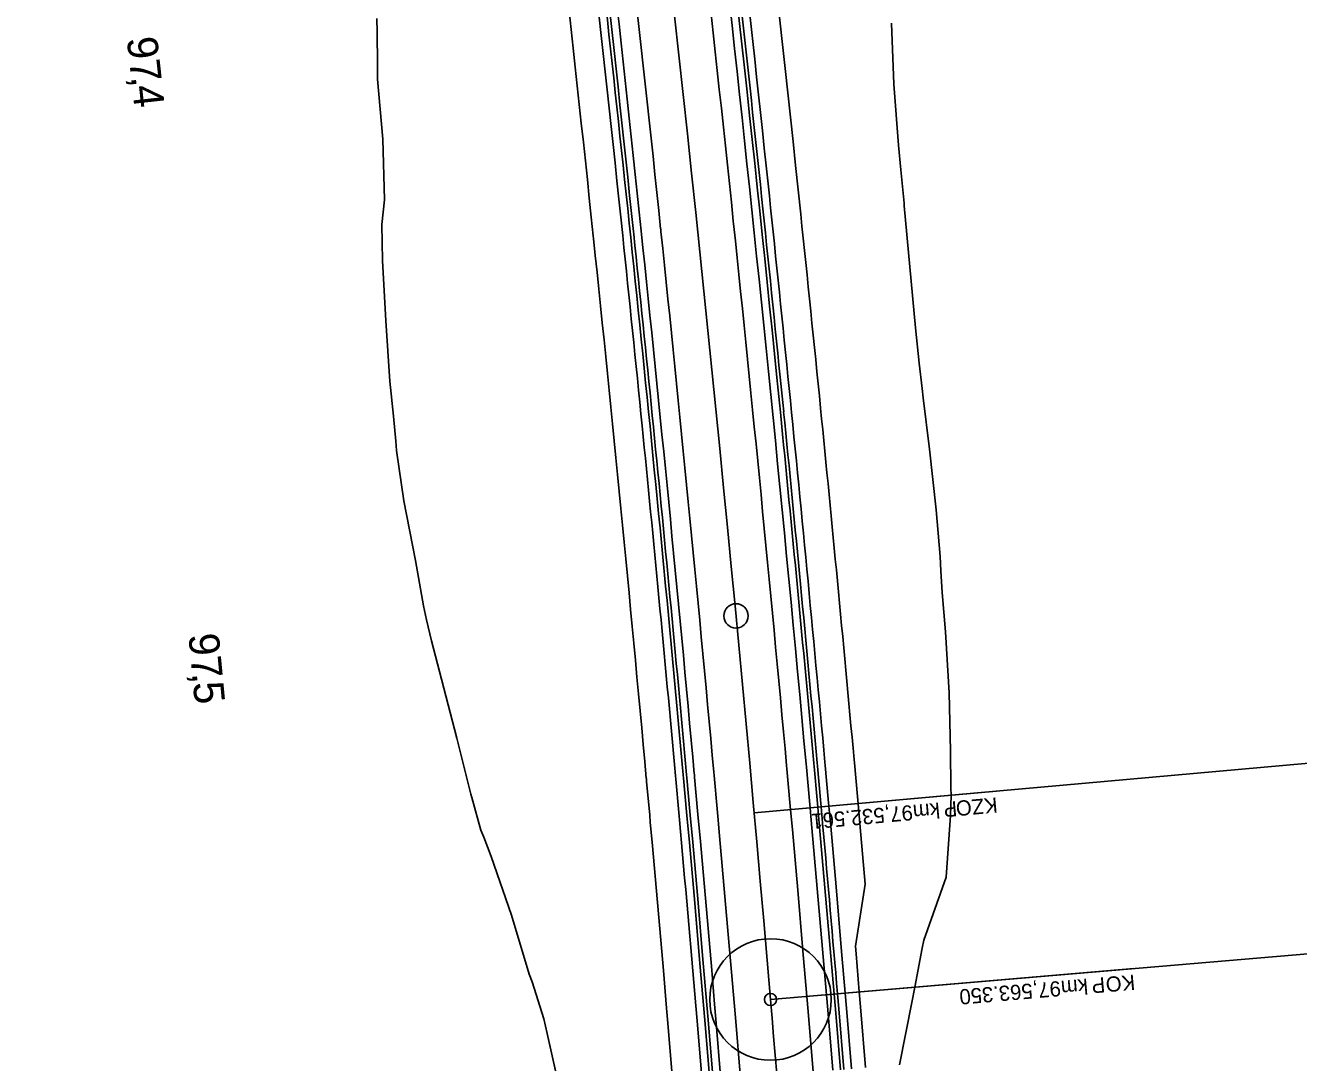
# Model space of a CAD drawing. Extents: x -678487 to -674601, y -1104811 to -1093295.
# Drawn here: x -677643.1 to -677433.7, y -1094370.8 to -1094200.2 of the extents above; entities that cross this region are included whole.
import ezdxf

# ---------------------------------------------------------------- set-up
doc = ezdxf.new("R2010")
doc.units = 0
for name, color, linetype in [('SOxxxxxx_Koleje_hlavní_body_Popis', 7, 'Continuous'), ('SOxxxxxx_Koleje_hlavní_body_Popis10', 7, 'Continuous'), ('SOxxxxxx_Koleje_LN_staničení_zaoblení_Popis', 7, 'Continuous'), ('SOxxxxxx_Koleje_LN_staničení_zaoblení_Popis10', 7, 'Continuous'), ('SOxxxxxx_Osa_bod_P', 7, 'Continuous'), ('SOxxxxxx_Staničení_Popis', 7, 'Continuous'), ('SOxxxxxx_ŽSp_hrana', 7, 'Continuous'), ('SOxxxxxx_ŽSp_násyp_plocha', 7, 'Continuous'), ('SOxxxxxx_ŽSp_odvodnění', 7, 'Continuous'), ('SOxxxxxx_ŽSp_zářez_hrana', 7, 'Continuous'), ('SOxxxxxx_ŽSp_zářez_plocha', 7, 'Continuous')]:
    doc.layers.add(name, color=color, linetype=linetype)

msp = doc.modelspace()

# ---------------------------------------------------------------- linework, layer by layer
at = {"layer": 'SOxxxxxx_Koleje_hlavní_body_Popis'}
for q in [(-677460.77, -1094355.3), (-677520.55, -1094360.39)]:
    msp.add_line((-677520.55, -1094360.39), q, dxfattribs=at)
msp.add_circle((-677520.55, -1094360.39), 1, dxfattribs=at)
at = {"layer": 'SOxxxxxx_Koleje_hlavní_body_Popis10'}
for q in [(-676922.71, -1094309.48), (-677520.55, -1094360.39)]:
    msp.add_line((-677520.55, -1094360.39), q, dxfattribs=at)
msp.add_circle((-677520.55, -1094360.39), 10, dxfattribs=at)
at = {"layer": 'SOxxxxxx_Koleje_LN_staničení_zaoblení_Popis'}
msp.add_line((-677523.23, -1094329.71), (-677483.39, -1094326.13), dxfattribs=at)
at = {"layer": 'SOxxxxxx_Koleje_LN_staničení_zaoblení_Popis10'}
msp.add_line((-677523.23, -1094329.71), (-677124.84, -1094293.92), dxfattribs=at)
at = {"layer": 'SOxxxxxx_Osa_bod_P'}
msp.add_arc((-684099, -1094920.52), 6602.25, 4.866852, 12.088032, dxfattribs=at)
msp.add_open_spline([(-677520.55, -1094360.39), (-677517.78, -1094392.94), (-677512.67, -1094458.09), (-677506.24, -1094555.89), (-677500.39, -1094653.74), (-677496.83, -1094718.98), (-677495.03, -1094751.61)], degree=3, dxfattribs=at)
at = {"layer": 'SOxxxxxx_Staničení_Popis'}
msp.add_line((-677526.23, -1094297.29), (-677526.23, -1094297.29), dxfattribs=at)
msp.add_circle((-677526.23, -1094297.29), 2, dxfattribs=at)
at = {"layer": 'SOxxxxxx_ŽSp_hrana'}
for p, q in [((-677526.67, -1094232.36), (-677526.62, -1094232.8)), ((-677538.62, -1094233.61), (-677538.57, -1094234.05)), ((-677529.88, -1094323.01), (-677529.83, -1094323.54)), ((-677529.83, -1094323.54), (-677529.33, -1094329.05)), ((-677529.33, -1094329.05), (-677529.22, -1094330.25)), ((-677529.22, -1094330.25), (-677528.93, -1094333.49)), ((-677528.93, -1094333.49), (-677528.05, -1094343.45)), ((-677528.05, -1094343.45), (-677527.18, -1094353.4)), ((-677527.18, -1094353.4), (-677527.07, -1094354.66)), ((-677527.07, -1094354.66), (-677526.54, -1094360.9)), ((-677526.54, -1094360.9), (-677526.33, -1094363.35)), ((-677526.33, -1094363.35), (-677525.49, -1094373.31))]:
    msp.add_line(p, q, dxfattribs=at)
msp.add_lwpolyline([(-677517.9, -1094321.92), (-677517.86, -1094322.46), (-677517.36, -1094327.97), (-677517.25, -1094329.18), (-677516.96, -1094332.42), (-677516.07, -1094342.39), (-677515.21, -1094352.37), (-677515.1, -1094353.63), (-677514.56, -1094359.88), (-677514.35, -1094362.34), (-677513.52, -1094372.31)], dxfattribs=at)
for radius, start, end in [(6608.26, 5.977469, 6.841419), (6596.24, 5.977469, 6.810433), (6596.24, 5.197239, 5.973597), (6608.26, 5.197239, 5.973597)]:
    msp.add_arc((-684099, -1094920.52), radius, start, end, dxfattribs=at)
at = {"layer": 'SOxxxxxx_ŽSp_násyp_plocha'}
for p, q in [((-677526.67, -1094232.36), (-677526.62, -1094232.8)), ((-677538.62, -1094233.61), (-677538.57, -1094234.05))]:
    msp.add_line(p, q, dxfattribs=at)
for radius, start, end in [(6608.26, 5.977469, 6.841419), (6596.24, 5.977469, 6.810433), (6596.24, 5.197239, 5.973597), (6608.26, 5.197239, 5.973597)]:
    msp.add_arc((-684099, -1094920.52), radius, start, end, dxfattribs=at)
at = {"layer": 'SOxxxxxx_ŽSp_odvodnění'}
for p, q in [((-677543.1, -1094234.08), (-677543.05, -1094234.52)), ((-677519.5, -1094258.09), (-677519.09, -1094262.22)), ((-677518.95, -1094258.04), (-677518.54, -1094262.17)), ((-677519.09, -1094262.22), (-677518.93, -1094263.77)), ((-677518.54, -1094262.17), (-677518.38, -1094263.71)), ((-677513.42, -1094321.51), (-677513.37, -1094322.05)), ((-677513.37, -1094322.05), (-677512.87, -1094327.57)), ((-677512.88, -1094321.46), (-677512.83, -1094322)), ((-677512.83, -1094322), (-677512.33, -1094327.52)), ((-677534.9, -1094323.46), (-677534.86, -1094324)), ((-677534.86, -1094324), (-677534.36, -1094329.51)), ((-677534.36, -1094323.41), (-677534.31, -1094323.95)), ((-677534.31, -1094323.95), (-677533.81, -1094329.46)), ((-677512.87, -1094327.57), (-677512.77, -1094328.77)), ((-677512.77, -1094328.77), (-677512.48, -1094332.02)), ((-677512.33, -1094327.52), (-677512.22, -1094328.72)), ((-677512.22, -1094328.72), (-677511.93, -1094331.97)), ((-677534.36, -1094329.51), (-677534.25, -1094330.7)), ((-677534.25, -1094330.7), (-677533.96, -1094333.94)), ((-677533.81, -1094329.46), (-677533.7, -1094330.65)), ((-677533.7, -1094330.65), (-677533.41, -1094333.89)), ((-677512.48, -1094332.02), (-677511.59, -1094342)), ((-677533.96, -1094333.94), (-677533.08, -1094343.89)), ((-677533.41, -1094333.89), (-677532.53, -1094343.84)), ((-677511.59, -1094342), (-677510.72, -1094351.98)), ((-677533.08, -1094343.89), (-677532.21, -1094353.83)), ((-677532.53, -1094343.84), (-677531.67, -1094353.79)), ((-677532.21, -1094353.83), (-677532.1, -1094355.09)), ((-677531.67, -1094353.79), (-677531.56, -1094355.04)), ((-677510.72, -1094351.98), (-677510.61, -1094353.24)), ((-677510.61, -1094353.24), (-677510.08, -1094359.49)), ((-677532.1, -1094355.09), (-677531.57, -1094361.32)), ((-677531.56, -1094355.04), (-677531.02, -1094361.28)), ((-677510.08, -1094359.49), (-677509.87, -1094361.96)), ((-677509.53, -1094359.45), (-677509.32, -1094361.91)), ((-677531.57, -1094361.32), (-677531.36, -1094363.78)), ((-677531.02, -1094361.28), (-677530.81, -1094363.73)), ((-677509.87, -1094361.96), (-677509.03, -1094371.94)), ((-677509.32, -1094361.91), (-677508.48, -1094371.89)), ((-677531.36, -1094363.78), (-677530.53, -1094373.73)), ((-677530.81, -1094363.73), (-677529.98, -1094373.68))]:
    msp.add_line(p, q, dxfattribs=at)
for radius, start, end in [(6612.76, 5.749252, 6.841419), (6591.74, 5.977469, 6.810433), (6591.19, 5.197239, 6.532778), (6613.31, 5.749252, 6.301265), (6591.74, 5.452904, 5.973597), (6612.76, 5.197239, 5.699815), (6613.31, 5.452904, 5.699815), (6613.31, 5.197239, 5.452904), (6591.74, 5.197239, 5.452904), (6613.31, 4.866852, 5.105775)]:
    msp.add_arc((-684099, -1094920.52), radius, start, end, dxfattribs=at)
at = {"layer": 'SOxxxxxx_ŽSp_zářez_hrana'}
for p, q in [((-677585.32, -1094199.02), (-677585.28, -1094201.26)), ((-677500.64, -1094199.76), (-677500.26, -1094209.83)), ((-677585.28, -1094201.26), (-677585.21, -1094206.56)), ((-677585.21, -1094206.56), (-677585.2, -1094208.99)), ((-677585.2, -1094208.99), (-677584.32, -1094218.88)), ((-677500.26, -1094209.83), (-677499.49, -1094219.86)), ((-677584.32, -1094218.88), (-677584.09, -1094228.84)), ((-677499.49, -1094219.86), (-677499.12, -1094223.91)), ((-677499.12, -1094223.91), (-677498.58, -1094229.42)), ((-677584.09, -1094228.84), (-677584.52, -1094232.92)), ((-677498.58, -1094229.42), (-677498.54, -1094229.86)), ((-677498.54, -1094229.86), (-677497.63, -1094239.87)), ((-677584.52, -1094232.92), (-677584.39, -1094238.85)), ((-677549.71, -1094234.77), (-677549.66, -1094235.21)), ((-677584.39, -1094238.85), (-677583.84, -1094248.76)), ((-677497.63, -1094239.87), (-677496.68, -1094249.88)), ((-677583.84, -1094248.76), (-677583.19, -1094258.67)), ((-677496.68, -1094249.88), (-677496.09, -1094255.73)), ((-677496.09, -1094255.73), (-677495.6, -1094259.87)), ((-677583.19, -1094258.67), (-677582.56, -1094264.44)), ((-677495.6, -1094259.87), (-677495.41, -1094261.42)), ((-677495.41, -1094261.42), (-677494.41, -1094269.86)), ((-677582.56, -1094264.44), (-677582.21, -1094268.54)), ((-677582.21, -1094268.54), (-677582.1, -1094270.07)), ((-677582.1, -1094270.07), (-677580.88, -1094278.38)), ((-677494.41, -1094269.86), (-677493.27, -1094279.85)), ((-677580.88, -1094278.38), (-677578.96, -1094288.16)), ((-677493.27, -1094279.85), (-677492.65, -1094287.52)), ((-677578.96, -1094288.16), (-677577.65, -1094295.66)), ((-677492.65, -1094287.52), (-677492.51, -1094289.87)), ((-677492.51, -1094289.87), (-677492.3, -1094293.43)), ((-677492.3, -1094293.43), (-677491.76, -1094299.9)), ((-677577.65, -1094295.66), (-677577.17, -1094297.95)), ((-677577.17, -1094297.95), (-677576.32, -1094301.4)), ((-677576.32, -1094301.4), (-677574.7, -1094307.69)), ((-677491.76, -1094299.9), (-677491.16, -1094309.94)), ((-677574.7, -1094307.69), (-677572.14, -1094317.42)), ((-677491.16, -1094309.94), (-677490.95, -1094319.47)), ((-677572.14, -1094317.42), (-677569.85, -1094326.64)), ((-677490.95, -1094319.47), (-677490.86, -1094325.59)), ((-677514.7, -1094321.63), (-677514.65, -1094322.16)), ((-677514.65, -1094322.16), (-677514.15, -1094327.69)), ((-677511.6, -1094321.34), (-677511.55, -1094321.88)), ((-677511.55, -1094321.88), (-677511.05, -1094327.41)), ((-677506.8, -1094320.91), (-677506.75, -1094321.45)), ((-677506.75, -1094321.45), (-677506.25, -1094326.98)), ((-677533.08, -1094323.3), (-677533.03, -1094323.83)), ((-677533.03, -1094323.83), (-677532.54, -1094329.34)), ((-677569.85, -1094326.64), (-677569.72, -1094327.17)), ((-677490.86, -1094325.59), (-677490.85, -1094326.8)), ((-677569.72, -1094327.17), (-677568.21, -1094332.55)), ((-677514.15, -1094327.69), (-677514.04, -1094328.89)), ((-677511.05, -1094327.41), (-677510.94, -1094328.61)), ((-677510.94, -1094328.61), (-677510.65, -1094331.86)), ((-677506.25, -1094326.98), (-677506.14, -1094328.18)), ((-677506.14, -1094328.18), (-677505.85, -1094331.43)), ((-677490.85, -1094326.8), (-677490.92, -1094330.1)), ((-677532.54, -1094329.34), (-677532.43, -1094330.54)), ((-677532.43, -1094330.54), (-677532.14, -1094333.78)), ((-677514.04, -1094328.89), (-677513.75, -1094332.14)), ((-677490.92, -1094330.1), (-677491.66, -1094340.25)), ((-677568.21, -1094332.55), (-677567.74, -1094333.71)), ((-677513.75, -1094332.14), (-677512.87, -1094342.11)), ((-677510.65, -1094331.86), (-677509.77, -1094341.84)), ((-677505.85, -1094331.43), (-677504.97, -1094341.42)), ((-677567.74, -1094333.71), (-677566.49, -1094336.85)), ((-677532.14, -1094333.78), (-677531.26, -1094343.73)), ((-677566.49, -1094336.85), (-677563.14, -1094346.53)), ((-677491.66, -1094340.25), (-677495.35, -1094350.65)), ((-677512.87, -1094342.11), (-677512, -1094352.09)), ((-677509.77, -1094341.84), (-677508.9, -1094351.82)), ((-677504.97, -1094341.42), (-677506.59, -1094351.62)), ((-677531.26, -1094343.73), (-677530.39, -1094353.68)), ((-677563.14, -1094346.53), (-677560.24, -1094356.25)), ((-677508.9, -1094351.82), (-677508.79, -1094353.08)), ((-677506.59, -1094351.62), (-677506.48, -1094352.88)), ((-677495.35, -1094350.65), (-677495.59, -1094351.95)), ((-677530.39, -1094353.68), (-677530.28, -1094354.93)), ((-677512, -1094352.09), (-677511.89, -1094353.35)), ((-677511.89, -1094353.35), (-677511.35, -1094359.6)), ((-677508.79, -1094353.08), (-677508.26, -1094359.34)), ((-677506.48, -1094352.88), (-677505.94, -1094359.14)), ((-677495.59, -1094351.95), (-677496.82, -1094358.37)), ((-677530.28, -1094354.93), (-677529.75, -1094361.17)), ((-677560.24, -1094356.25), (-677559.75, -1094357.47)), ((-677559.75, -1094357.47), (-677557.87, -1094363.56)), ((-677511.35, -1094359.6), (-677511.14, -1094362.07)), ((-677508.26, -1094359.34), (-677508.05, -1094361.8)), ((-677505.94, -1094359.14), (-677505.73, -1094361.61)), ((-677496.82, -1094358.37), (-677497.32, -1094360.89)), ((-677529.75, -1094361.17), (-677529.54, -1094363.63)), ((-677511.14, -1094362.07), (-677510.31, -1094372.04)), ((-677508.05, -1094361.8), (-677507.21, -1094371.79)), ((-677505.73, -1094361.61), (-677504.9, -1094371.59)), ((-677497.32, -1094360.89), (-677499.33, -1094371.13)), ((-677557.87, -1094363.56), (-677557.32, -1094365.98)), ((-677529.54, -1094363.63), (-677528.7, -1094373.58)), ((-677557.32, -1094365.98), (-677555.12, -1094375.78))]:
    msp.add_line(p, q, dxfattribs=at)
for points in [[(-677540.98, -1094324.02), (-677540.93, -1094324.55), (-677540.43, -1094330.05), (-677540.33, -1094331.25), (-677540.04, -1094334.49), (-677539.16, -1094344.42), (-677538.29, -1094354.36), (-677538.18, -1094355.61), (-677537.65, -1094361.84), (-677537.44, -1094364.3), (-677536.61, -1094374.23)], [(-677536.18, -1094323.58), (-677536.13, -1094324.12), (-677535.63, -1094329.62), (-677535.52, -1094330.82)], [(-677532.85, -1094361.43), (-677532.64, -1094363.89), (-677531.8, -1094373.83)]]:
    msp.add_lwpolyline(points, dxfattribs=at)
for radius, start, end in [(6619.41, 5.977469, 7.088087), (6614.59, 6.025258, 6.841419), (6585.09, 5.977469, 6.841419), (6593.02, 5.977469, 6.841419), (6611.48, 6.255124, 6.810433), (6589.91, 5.973597, 6.810433), (6611.48, 5.197239, 6.255124), (6614.59, 5.749252, 6.025258), (6619.41, 5.699815, 5.977469), (6593.02, 5.197239, 5.977469), (6585.09, 5.197239, 5.973597), (6589.91, 5.699815, 5.973597), (6614.59, 5.197239, 5.749252), (6619.41, 5.452904, 5.699815), (6589.91, 5.452904, 5.699815), (6619.41, 5.197239, 5.452904), (6589.91, 5.197239, 5.452904), (6589.91, 4.866852, 5.134045)]:
    msp.add_arc((-684099, -1094920.52), radius, start, end, dxfattribs=at)
at = {"layer": 'SOxxxxxx_ŽSp_zářez_plocha'}
msp.add_line((-677549.71, -1094234.77), (-677549.66, -1094235.21), dxfattribs=at)
for points in [[(-677555.12, -1094375.78), (-677557.32, -1094365.98), (-677557.87, -1094363.56), (-677559.75, -1094357.47), (-677560.24, -1094356.25), (-677563.14, -1094346.53), (-677566.49, -1094336.85), (-677567.74, -1094333.71), (-677568.21, -1094332.55), (-677569.72, -1094327.17), (-677569.85, -1094326.64), (-677572.14, -1094317.42), (-677574.7, -1094307.69), (-677576.32, -1094301.4), (-677577.17, -1094297.95), (-677577.65, -1094295.66), (-677578.96, -1094288.16), (-677580.88, -1094278.38), (-677582.1, -1094270.07), (-677582.21, -1094268.54), (-677582.56, -1094264.44), (-677583.19, -1094258.67), (-677583.84, -1094248.76), (-677584.39, -1094238.85), (-677584.52, -1094232.92), (-677584.09, -1094228.84), (-677584.32, -1094218.88), (-677585.2, -1094208.99), (-677585.21, -1094206.56), (-677585.28, -1094201.26), (-677585.32, -1094199.02)], [(-677500.64, -1094199.76), (-677500.26, -1094209.83), (-677499.49, -1094219.86), (-677499.12, -1094223.91), (-677498.58, -1094229.42), (-677498.54, -1094229.86), (-677497.63, -1094239.87), (-677496.68, -1094249.88), (-677496.09, -1094255.73), (-677495.6, -1094259.87), (-677495.41, -1094261.42), (-677494.41, -1094269.86), (-677493.27, -1094279.85), (-677492.65, -1094287.52), (-677492.51, -1094289.87), (-677492.3, -1094293.43), (-677491.76, -1094299.9), (-677491.16, -1094309.94), (-677490.95, -1094319.47), (-677490.86, -1094325.59), (-677490.85, -1094326.8), (-677490.92, -1094330.1), (-677491.66, -1094340.25), (-677495.35, -1094350.65), (-677495.59, -1094351.95), (-677496.82, -1094358.37), (-677497.32, -1094360.89), (-677499.33, -1094371.13)], [(-677504.9, -1094371.59), (-677505.73, -1094361.61), (-677505.94, -1094359.14), (-677506.48, -1094352.88), (-677506.59, -1094351.62), (-677504.97, -1094341.42), (-677505.85, -1094331.43), (-677506.14, -1094328.18), (-677506.25, -1094326.98), (-677506.75, -1094321.45), (-677506.8, -1094320.91)], [(-677540.98, -1094324.02), (-677540.93, -1094324.55), (-677540.43, -1094330.05), (-677540.33, -1094331.25), (-677540.04, -1094334.49), (-677539.16, -1094344.42), (-677538.29, -1094354.36), (-677538.18, -1094355.61), (-677537.65, -1094361.84), (-677537.44, -1094364.3), (-677536.61, -1094374.23)]]:
    msp.add_lwpolyline(points, dxfattribs=at)
for radius, start, end in [(6619.41, 5.977469, 7.088087), (6585.09, 5.977469, 6.841419), (6619.41, 5.699815, 5.977469), (6585.09, 5.197239, 5.973597), (6619.41, 5.452904, 5.699815), (6619.41, 5.197239, 5.452904)]:
    msp.add_arc((-684099, -1094920.52), radius, start, end, dxfattribs=at)

# ---------------------------------------------------------------- texts
at = {"layer": 'SOxxxxxx_Koleje_hlavní_body_Popis'}
for s, p in [('97,563.350', (-677472.89, -1094357.33)), (' km ', (-677467.5, -1094356.87)), ('P', (-677465.6, -1094356.71)), ('KO', (-677460.68, -1094356.29))]:
    msp.add_text(s, height=2.5, rotation=184.8669, dxfattribs=at).set_placement(p)
at = {"layer": 'SOxxxxxx_Koleje_LN_staničení_zaoblení_Popis'}
for s, p in [('97,532.561', (-677497.25, -1094328.38)), (' km ', (-677491.86, -1094327.9)), ('P', (-677489.96, -1094327.73)), ('KZO', (-677483.31, -1094327.13))]:
    msp.add_text(s, height=2.5, rotation=185.134, dxfattribs=at).set_placement(p)
at = {"layer": 'SOxxxxxx_Staničení_Popis'}
for s, rotation, p in [('97', 276.2844, (-677626.48, -1094202.26)), (',', 276.2844, (-677625.78, -1094208.6)), ('4', 276.2844, (-677625.6, -1094210.18)), ('97', 275.4166, (-677616.34, -1094300.36)), (',', 275.4166, (-677615.74, -1094306.7)), ('5', 275.4166, (-677615.59, -1094308.29))]:
    msp.add_text(s, height=5, rotation=rotation, dxfattribs=at).set_placement(p)

doc.saveas('drawing.dxf')
